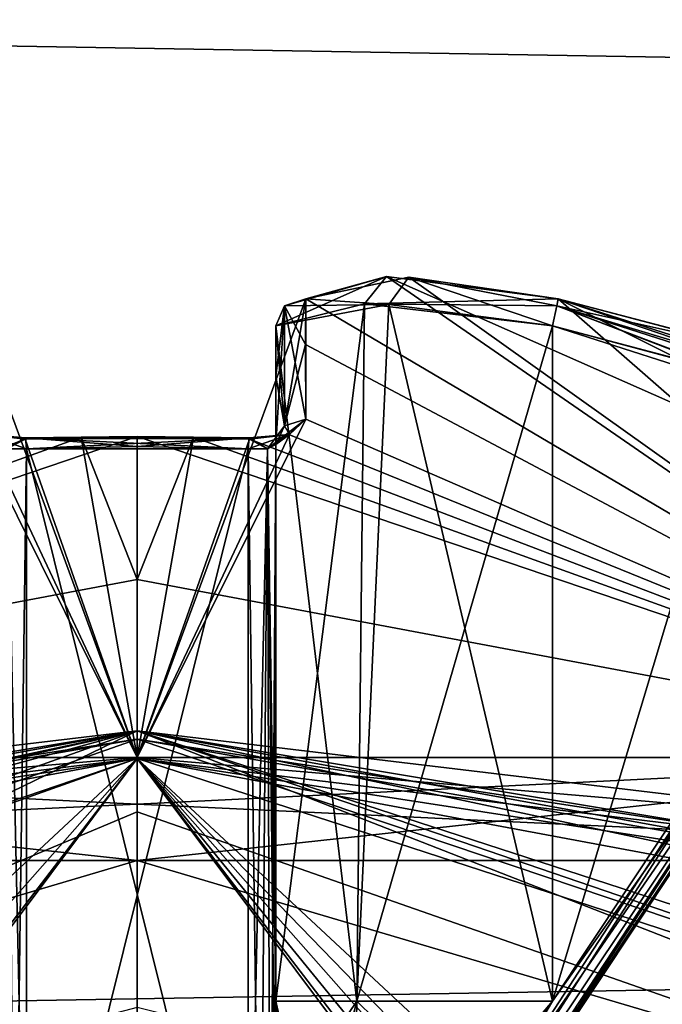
# Model space of a CAD drawing. Extents: x -200 to 200, y -832 to 754.
# Tile 770 of 1056: x -100.43 to -98.1, y 677.51 to 681.07. Entities that reach past the tile are written whole.
import ezdxf

# ---------------------------------------------------------------- set-up
doc = ezdxf.new("R2010")
doc.units = 0
doc.header["$LTSCALE"] = 74.25
for name, color, linetype in [('1210', 7, 'CONTINUOUS'), ('1211', 7, 'CONTINUOUS'), ('1213', 7, 'CONTINUOUS'), ('1214', 7, 'CONTINUOUS'), ('1704', 7, 'CONTINUOUS'), ('1705', 7, 'CONTINUOUS'), ('325', 7, 'CONTINUOUS'), ('326', 7, 'CONTINUOUS'), ('330', 7, 'CONTINUOUS'), ('331', 7, 'CONTINUOUS'), ('334', 7, 'CONTINUOUS'), ('335', 7, 'CONTINUOUS'), ('337', 7, 'CONTINUOUS'), ('338', 7, 'CONTINUOUS'), ('339', 7, 'CONTINUOUS'), ('340', 7, 'CONTINUOUS'), ('341', 7, 'CONTINUOUS'), ('345', 7, 'CONTINUOUS'), ('346', 7, 'CONTINUOUS'), ('348', 7, 'CONTINUOUS'), ('349', 7, 'CONTINUOUS'), ('351', 7, 'CONTINUOUS'), ('352', 7, 'CONTINUOUS'), ('353', 7, 'CONTINUOUS'), ('354', 7, 'CONTINUOUS'), ('355', 7, 'CONTINUOUS'), ('356', 7, 'CONTINUOUS'), ('365', 7, 'CONTINUOUS'), ('366', 7, 'CONTINUOUS'), ('370', 7, 'CONTINUOUS'), ('371', 7, 'CONTINUOUS'), ('372', 7, 'CONTINUOUS'), ('373', 7, 'CONTINUOUS'), ('374', 7, 'CONTINUOUS'), ('375', 7, 'CONTINUOUS'), ('379', 7, 'CONTINUOUS'), ('380', 7, 'CONTINUOUS'), ('381', 7, 'CONTINUOUS'), ('382', 7, 'CONTINUOUS'), ('383', 7, 'CONTINUOUS'), ('384', 7, 'CONTINUOUS'), ('740', 7, 'CONTINUOUS'), ('829', 7, 'CONTINUOUS'), ('831', 7, 'CONTINUOUS'), ('832', 7, 'CONTINUOUS'), ('838', 7, 'CONTINUOUS'), ('840', 7, 'CONTINUOUS'), ('849', 7, 'CONTINUOUS'), ('850', 7, 'CONTINUOUS')]:
    doc.layers.add(name, color=color, linetype=linetype)

msp = doc.modelspace()

# ---------------------------------------------------------------- linework, layer by layer
at = {"layer": '1210', "color": 7, "linetype": 'CONTINUOUS'}
for points in [[(-97.7428, 678.124, 25.6885), (-100, 678.5, 25.05), (-100, 678.4707, 25.1207), (-97.7428, 678.124, 25.6885)], [(-97.6742, 678.2216, 25.5993), (-100, 678.5, 25.05), (-97.7428, 678.124, 25.6885), (-97.6742, 678.2216, 25.5993)], [(-100, 678.4, 25.15), (-97.7428, 678.124, 25.6885), (-100, 678.4707, 25.1207), (-100, 678.4, 25.15)]]:
    msp.add_3dface(points, dxfattribs=at)
at = {"layer": '1211', "color": 7, "linetype": 'CONTINUOUS'}
for points in [[(-100, 678.5, 25.05), (-103.5128, 677.8595, 26.42), (-100, 678.4707, 25.1207), (-100, 678.5, 25.05)], [(-103.5128, 677.8595, 26.42), (-100, 678.4, 25.15), (-100, 678.4707, 25.1207), (-103.5128, 677.8595, 26.42)], [(-103.5128, 677.8595, 26.42), (-103.4099, 677.7657, 26.4932), (-100, 678.4, 25.15), (-103.5128, 677.8595, 26.42)]]:
    msp.add_3dface(points, dxfattribs=at)
at = {"layer": '1213', "color": 7, "linetype": 'CONTINUOUS'}
for points in [[(-102.303, 678.2271, 56.2121), (-100, 678.5, 56.75), (-102.235, 678.1294, 56.1227), (-102.303, 678.2271, 56.2121)], [(-102.235, 678.1294, 56.1227), (-100, 678.5, 56.75), (-100, 678.4707, 56.6793), (-102.235, 678.1294, 56.1227)], [(-100, 678.4, 56.65), (-102.235, 678.1294, 56.1227), (-100, 678.4707, 56.6793), (-100, 678.4, 56.65)]]:
    msp.add_3dface(points, dxfattribs=at)
at = {"layer": '1214', "color": 7, "linetype": 'CONTINUOUS'}
for points in [[(-100, 678.5, 56.75), (-96.4803, 677.857, 55.3732), (-100, 678.4707, 56.6793), (-100, 678.5, 56.75)], [(-96.4803, 677.857, 55.3732), (-100, 678.4, 56.65), (-100, 678.4707, 56.6793), (-96.4803, 677.857, 55.3732)], [(-96.4803, 677.857, 55.3732), (-96.5831, 677.7631, 55.3003), (-100, 678.4, 56.65), (-96.4803, 677.857, 55.3732)]]:
    msp.add_3dface(points, dxfattribs=at)
at = {"layer": '1704', "color": 7, "linetype": 'CONTINUOUS'}
for points in [[(-100, 678.5, 68.55), (-106.5779, 676.1604, 68.55), (-100, 678.4707, 68.6207), (-100, 678.5, 68.55)], [(-106.5779, 676.1604, 68.55), (-100, 678.4, 68.65), (-100, 678.4707, 68.6207), (-106.5779, 676.1604, 68.55)], [(-106.5124, 676.0822, 68.65), (-100, 678.4, 68.65), (-106.5779, 676.1604, 68.55), (-106.5124, 676.0822, 68.65)]]:
    msp.add_3dface(points, dxfattribs=at)
at = {"layer": '1705', "color": 7, "linetype": 'CONTINUOUS'}
for points in [[(-100, 678.5, 68.55), (-93.9904, 676.444, 68.65), (-93.9313, 676.5263, 68.55), (-100, 678.5, 68.55)], [(-93.9904, 676.444, 68.65), (-100, 678.5, 68.55), (-100, 678.4707, 68.6207), (-93.9904, 676.444, 68.65)], [(-100, 678.4, 68.65), (-93.9904, 676.444, 68.65), (-100, 678.4707, 68.6207), (-100, 678.4, 68.65)]]:
    msp.add_3dface(points, dxfattribs=at)
at = {"layer": '325', "color": 7, "linetype": 'CONTINUOUS'}
for points in [[(-99.0992, 680.1432, 49.5015), (-99.3916, 680.0625, 50.171), (-96.5823, 678.4038, 52.0677), (-99.0992, 680.1432, 49.5015)], [(-99.3916, 680.0625, 47.129), (-99.0188, 680.1403, 47.8649), (-96.5823, 678.4038, 45.2323), (-99.3916, 680.0625, 47.129)], [(-98.479, 680.0625, 49.2584), (-99.0992, 680.1432, 49.5015), (-95.1667, 678.4038, 48.65), (-98.479, 680.0625, 49.2584)], [(-95.1667, 678.4038, 48.65), (-99.0992, 680.1432, 49.5015), (-96.5823, 678.4038, 52.0677), (-95.1667, 678.4038, 48.65)], [(-99.0188, 680.1403, 47.8649), (-98.479, 680.0625, 48.0416), (-96.5823, 678.4038, 45.2323), (-99.0188, 680.1403, 47.8649)], [(-100, 678.4038, 43.8167), (-99.3916, 680.0625, 47.129), (-96.5823, 678.4038, 45.2323), (-100, 678.4038, 43.8167)], [(-99.3916, 679.627, 45.7733), (-99.3916, 680.0625, 47.129), (-100, 678.4038, 43.8167), (-99.3916, 679.627, 45.7733)], [(-99.3916, 680.0625, 50.171), (-99.3917, 679.8968, 50.8011), (-96.5823, 678.4038, 52.0677), (-99.3916, 680.0625, 50.171)], [(-99.3917, 679.8968, 46.4989), (-99.3916, 680.0625, 47.129), (-99.3916, 679.627, 45.7733), (-99.3917, 679.8968, 46.4989)], [(-97.8489, 679.8968, 49.2583), (-98.479, 680.0625, 49.2584), (-97.1233, 679.627, 49.2584), (-97.8489, 679.8968, 49.2583)], [(-97.1233, 679.627, 49.2584), (-98.479, 680.0625, 49.2584), (-95.1667, 678.4038, 48.65), (-97.1233, 679.627, 49.2584)], [(-98.479, 680.0625, 48.0416), (-97.8441, 679.8953, 48.0418), (-96.5823, 678.4038, 45.2323), (-98.479, 680.0625, 48.0416)], [(-99.3917, 679.8968, 50.8011), (-99.3916, 679.627, 51.5267), (-96.5823, 678.4038, 52.0677), (-99.3917, 679.8968, 50.8011)], [(-99.4503, 679.572, 45.6385), (-99.3916, 679.627, 45.7733), (-100, 678.4038, 43.8167), (-99.4503, 679.572, 45.6385)], [(-99.3916, 679.627, 51.5267), (-99.4524, 679.5712, 51.6635), (-96.5823, 678.4038, 52.0677), (-99.3916, 679.627, 51.5267)], [(-99.5944, 679.5545, 45.578), (-99.4503, 679.572, 45.6385), (-100, 678.4038, 43.8167), (-99.5944, 679.5545, 45.578)], [(-100, 679.564, 45.5717), (-99.797, 679.5616, 45.5732), (-100, 679.0479, 44.6519), (-100, 679.564, 45.5717)], [(-99.797, 679.5616, 51.7268), (-100, 679.564, 51.7283), (-96.5823, 678.4038, 52.0677), (-99.797, 679.5616, 51.7268)], [(-96.5823, 678.4038, 52.0677), (-100, 679.564, 51.7283), (-100, 679.0479, 52.6481), (-96.5823, 678.4038, 52.0677)], [(-99.797, 679.5616, 45.5732), (-99.5944, 679.5545, 45.578), (-100, 678.4038, 43.8167), (-99.797, 679.5616, 45.5732)], [(-100, 679.0479, 44.6519), (-99.797, 679.5616, 45.5732), (-100, 678.4038, 43.8167), (-100, 679.0479, 44.6519)], [(-99.5944, 679.5545, 51.722), (-99.797, 679.5616, 51.7268), (-96.5823, 678.4038, 52.0677), (-99.5944, 679.5545, 51.722)], [(-99.4524, 679.5712, 51.6635), (-99.5944, 679.5545, 51.722), (-96.5823, 678.4038, 52.0677), (-99.4524, 679.5712, 51.6635)], [(-100, 678.4038, 53.4833), (-96.5823, 678.4038, 52.0677), (-100, 679.0479, 52.6481), (-100, 678.4038, 53.4833)]]:
    msp.add_3dface(points, dxfattribs=at)
at = {"layer": '326', "color": 7, "linetype": 'CONTINUOUS'}
for points in [[(-100, 678.0312, 53.65), (-95.6699, 676.75, 51.15), (-95.6699, 678.0312, 51.15), (-100, 678.0312, 53.65)], [(-100, 676.75, 53.65), (-95.6699, 676.75, 51.15), (-100, 678.0312, 53.65), (-100, 676.75, 53.65)], [(-95.6699, 678.0312, 46.15), (-100, 676.75, 43.65), (-100, 678.0312, 43.65), (-95.6699, 678.0312, 46.15)], [(-95.6699, 676.75, 46.15), (-100, 676.75, 43.65), (-95.6699, 678.0312, 46.15), (-95.6699, 676.75, 46.15)]]:
    msp.add_3dface(points, dxfattribs=at)
at = {"layer": '330', "color": 7, "linetype": 'CONTINUOUS'}
for points in [[(-100, 678.4038, 53.4833), (-100.6084, 680.0625, 50.171), (-103.4177, 678.4038, 52.0677), (-100, 678.4038, 53.4833)], [(-100.6084, 680.0625, 50.171), (-100, 678.4038, 53.4833), (-100.6084, 679.627, 51.5267), (-100.6084, 680.0625, 50.171)], [(-100.6084, 679.627, 51.5267), (-100, 678.4038, 53.4833), (-100.5497, 679.572, 51.6615), (-100.6084, 679.627, 51.5267)], [(-100.4056, 679.5545, 45.578), (-103.4177, 678.4038, 45.2323), (-100.5476, 679.5712, 45.6365), (-100.4056, 679.5545, 45.578)], [(-100, 679.564, 45.5717), (-100, 679.0479, 44.6519), (-103.4177, 678.4038, 45.2323), (-100, 679.564, 45.5717)], [(-100, 679.564, 45.5717), (-103.4177, 678.4038, 45.2323), (-100.203, 679.5616, 45.5732), (-100, 679.564, 45.5717)], [(-100.203, 679.5616, 45.5732), (-103.4177, 678.4038, 45.2323), (-100.4056, 679.5545, 45.578), (-100.203, 679.5616, 45.5732)], [(-100.5497, 679.572, 51.6615), (-100, 678.4038, 53.4833), (-100.4056, 679.5545, 51.722), (-100.5497, 679.572, 51.6615)], [(-100.4056, 679.5545, 51.722), (-100, 678.4038, 53.4833), (-100.203, 679.5616, 51.7268), (-100.4056, 679.5545, 51.722)], [(-100, 679.0479, 52.6481), (-100, 679.564, 51.7283), (-100.203, 679.5616, 51.7268), (-100, 679.0479, 52.6481)], [(-100, 678.4038, 53.4833), (-100, 679.0479, 52.6481), (-100.203, 679.5616, 51.7268), (-100, 678.4038, 53.4833)], [(-100, 679.0479, 44.6519), (-100, 678.4038, 43.8167), (-103.4177, 678.4038, 45.2323), (-100, 679.0479, 44.6519)]]:
    msp.add_3dface(points, dxfattribs=at)
at = {"layer": '331', "color": 7, "linetype": 'CONTINUOUS'}
for points in [[(-100, 678.0312, 43.65), (-100, 676.75, 43.65), (-104.3301, 676.75, 46.15), (-100, 678.0312, 43.65)], [(-100, 676.75, 53.65), (-100, 678.0312, 53.65), (-104.3301, 678.0312, 51.15), (-100, 676.75, 53.65)], [(-104.3301, 676.75, 51.15), (-100, 676.75, 53.65), (-104.3301, 678.0312, 51.15), (-104.3301, 676.75, 51.15)], [(-100, 678.0312, 43.65), (-104.3301, 676.75, 46.15), (-104.3301, 678.0312, 46.15), (-100, 678.0312, 43.65)]]:
    msp.add_3dface(points, dxfattribs=at)
at = {"layer": '334', "color": 7, "linetype": 'CONTINUOUS'}
for points in [[(-99.5, 679.5356, 45.813), (-99.5, 679.9651, 47.15), (-99.5, 679.7833, 46.4707), (-99.5, 679.5356, 45.813)], [(-99.5, 677.523, 47.15), (-99.5, 679.9651, 47.15), (-99.5, 679.5356, 45.813), (-99.5, 677.523, 47.15)]]:
    msp.add_3dface(points, dxfattribs=at)
at = {"layer": '335', "color": 7, "linetype": 'CONTINUOUS'}
for points in [[(-100.4, 679.5194, 45.7037), (-99.6, 679.5194, 45.7037), (-100, 679.5288, 45.6974), (-100.4, 679.5194, 45.7037)], [(-99.6, 676.2947, 47.846), (-99.6, 679.5194, 45.7037), (-100.4, 676.2947, 47.846), (-99.6, 676.2947, 47.846)], [(-100.4, 676.2947, 47.846), (-99.6, 679.5194, 45.7037), (-100.4, 679.5194, 45.7037), (-100.4, 676.2947, 47.846)]]:
    msp.add_3dface(points, dxfattribs=at)
at = {"layer": '337', "color": 7, "linetype": 'CONTINUOUS'}
for points in [[(-98.5, 679.9651, 48.15), (-98.5, 677.523, 48.15), (-97.8207, 679.7833, 48.15), (-98.5, 679.9651, 48.15)], [(-98.5, 677.523, 48.15), (-97.163, 679.5356, 48.15), (-97.8207, 679.7833, 48.15), (-98.5, 677.523, 48.15)]]:
    msp.add_3dface(points, dxfattribs=at)
at = {"layer": '338', "color": 7, "linetype": 'CONTINUOUS'}
for points in [[(-97.163, 679.5356, 49.15), (-98.5, 679.9651, 49.15), (-97.8207, 679.7833, 49.15), (-97.163, 679.5356, 49.15)], [(-98.5, 677.523, 49.15), (-98.5, 679.9651, 49.15), (-97.163, 679.5356, 49.15), (-98.5, 677.523, 49.15)]]:
    msp.add_3dface(points, dxfattribs=at)
at = {"layer": '339', "color": 7, "linetype": 'CONTINUOUS'}
for points in [[(-99.196, 676.2947, 48.25), (-97.0537, 679.5194, 49.05), (-97.0537, 679.5194, 48.25), (-99.196, 676.2947, 48.25)], [(-99.196, 676.2947, 49.05), (-97.0537, 679.5194, 49.05), (-99.196, 676.2947, 48.25), (-99.196, 676.2947, 49.05)]]:
    msp.add_3dface(points, dxfattribs=at)
at = {"layer": '340', "color": 7, "linetype": 'CONTINUOUS'}
for points in [[(-99.5, 679.9651, 50.15), (-99.5, 677.523, 50.15), (-99.5, 679.7833, 50.8292), (-99.5, 679.9651, 50.15)], [(-99.5, 677.523, 50.15), (-99.5, 679.5356, 51.487), (-99.5, 679.7833, 50.8292), (-99.5, 677.523, 50.15)]]:
    msp.add_3dface(points, dxfattribs=at)
at = {"layer": '341', "color": 7, "linetype": 'CONTINUOUS'}
for points in [[(-99.6, 679.5194, 51.5963), (-100.4, 679.5194, 51.5963), (-100, 679.5288, 51.6026), (-99.6, 679.5194, 51.5963)], [(-99.6, 676.2947, 49.454), (-100.4, 679.5194, 51.5963), (-99.6, 679.5194, 51.5963), (-99.6, 676.2947, 49.454)], [(-100.4, 676.2947, 49.454), (-100.4, 679.5194, 51.5963), (-99.6, 676.2947, 49.454), (-100.4, 676.2947, 49.454)]]:
    msp.add_3dface(points, dxfattribs=at)
at = {"layer": '345', "color": 7, "linetype": 'CONTINUOUS'}
for points in [[(-99.5, 679.5356, 51.487), (-99.5204, 676.3165, 49.4212), (-99.53, 679.5201, 51.5625), (-99.5, 679.5356, 51.487)], [(-99.5204, 676.3165, 49.4212), (-99.5, 679.5356, 51.487), (-99.5036, 677.0842, 49.8903), (-99.5204, 676.3165, 49.4212)], [(-99.5, 679.5356, 51.487), (-99.5, 677.523, 50.15), (-99.5036, 677.0842, 49.8903), (-99.5, 679.5356, 51.487)], [(-99.6, 676.2947, 49.454), (-99.6, 679.5194, 51.5963), (-99.53, 679.5201, 51.5625), (-99.6, 676.2947, 49.454)], [(-99.5556, 676.3004, 49.4454), (-99.6, 676.2947, 49.454), (-99.53, 679.5201, 51.5625), (-99.5556, 676.3004, 49.4454)], [(-99.5204, 676.3165, 49.4212), (-99.5556, 676.3004, 49.4454), (-99.53, 679.5201, 51.5625), (-99.5204, 676.3165, 49.4212)]]:
    msp.add_3dface(points, dxfattribs=at)
at = {"layer": '346', "color": 7, "linetype": 'CONTINUOUS'}
for points in [[(-100.4, 679.5194, 51.5963), (-100.4444, 676.3004, 49.4454), (-100.471, 679.5203, 51.5614), (-100.4, 679.5194, 51.5963)], [(-100.4, 679.5194, 51.5963), (-100.4, 676.2947, 49.454), (-100.4444, 676.3004, 49.4454), (-100.4, 679.5194, 51.5963)]]:
    msp.add_3dface(points, dxfattribs=at)
at = {"layer": '348', "color": 7, "linetype": 'CONTINUOUS'}
for points in [[(-100.4, 676.2947, 47.846), (-100.4, 679.5194, 45.7037), (-100.47, 679.5201, 45.7375), (-100.4, 676.2947, 47.846)], [(-100.4444, 676.3004, 47.8546), (-100.4, 676.2947, 47.846), (-100.47, 679.5201, 45.7375), (-100.4444, 676.3004, 47.8546)]]:
    msp.add_3dface(points, dxfattribs=at)
at = {"layer": '349', "color": 7, "linetype": 'CONTINUOUS'}
for points in [[(-97.163, 679.5356, 48.15), (-99.2288, 676.3165, 48.1704), (-97.0875, 679.5201, 48.18), (-97.163, 679.5356, 48.15)], [(-99.2288, 676.3165, 48.1704), (-97.163, 679.5356, 48.15), (-98.7597, 677.0842, 48.1536), (-99.2288, 676.3165, 48.1704)], [(-97.163, 679.5356, 48.15), (-98.5, 677.523, 48.15), (-98.7597, 677.0842, 48.1536), (-97.163, 679.5356, 48.15)], [(-99.2288, 676.3165, 48.1704), (-99.2046, 676.3004, 48.2056), (-97.0875, 679.5201, 48.18), (-99.2288, 676.3165, 48.1704)], [(-99.2046, 676.3004, 48.2056), (-99.196, 676.2947, 48.25), (-97.0875, 679.5201, 48.18), (-99.2046, 676.3004, 48.2056)], [(-99.196, 676.2947, 48.25), (-97.0537, 679.5194, 48.25), (-97.0875, 679.5201, 48.18), (-99.196, 676.2947, 48.25)]]:
    msp.add_3dface(points, dxfattribs=at)
at = {"layer": '351', "color": 7, "linetype": 'CONTINUOUS'}
for points in [[(-98.5, 677.523, 49.15), (-97.163, 679.5356, 49.15), (-97.0886, 679.5203, 49.121), (-98.5, 677.523, 49.15)], [(-99.2288, 676.3165, 49.1296), (-98.7597, 677.0842, 49.1464), (-97.0886, 679.5203, 49.121), (-99.2288, 676.3165, 49.1296)], [(-99.2046, 676.3004, 49.0944), (-99.2288, 676.3165, 49.1296), (-97.0886, 679.5203, 49.121), (-99.2046, 676.3004, 49.0944)], [(-97.0537, 679.5194, 49.05), (-99.2046, 676.3004, 49.0944), (-97.0886, 679.5203, 49.121), (-97.0537, 679.5194, 49.05)], [(-97.0537, 679.5194, 49.05), (-99.196, 676.2947, 49.05), (-99.2046, 676.3004, 49.0944), (-97.0537, 679.5194, 49.05)], [(-98.7597, 677.0842, 49.1464), (-98.5, 677.523, 49.15), (-97.0886, 679.5203, 49.121), (-98.7597, 677.0842, 49.1464)]]:
    msp.add_3dface(points, dxfattribs=at)
at = {"layer": '352', "color": 7, "linetype": 'CONTINUOUS'}
for points in [[(-99.5, 677.523, 47.15), (-99.5, 679.5356, 45.813), (-99.529, 679.5203, 45.7386), (-99.5, 677.523, 47.15)], [(-99.6, 679.5194, 45.7037), (-99.5556, 676.3004, 47.8546), (-99.529, 679.5203, 45.7386), (-99.6, 679.5194, 45.7037)], [(-99.6, 679.5194, 45.7037), (-99.6, 676.2947, 47.846), (-99.5556, 676.3004, 47.8546), (-99.6, 679.5194, 45.7037)], [(-99.5556, 676.3004, 47.8546), (-99.5204, 676.3165, 47.8788), (-99.529, 679.5203, 45.7386), (-99.5556, 676.3004, 47.8546)], [(-99.5036, 677.0842, 47.4097), (-99.5, 677.523, 47.15), (-99.529, 679.5203, 45.7386), (-99.5036, 677.0842, 47.4097)], [(-99.5204, 676.3165, 47.8788), (-99.5036, 677.0842, 47.4097), (-99.529, 679.5203, 45.7386), (-99.5204, 676.3165, 47.8788)]]:
    msp.add_3dface(points, dxfattribs=at)
at = {"layer": '353', "color": 7, "linetype": 'CONTINUOUS'}
for points in [[(-99.5, 679.9651, 47.15), (-99.2071, 677.523, 47.8571), (-99.0915, 680.0418, 47.9563), (-99.5, 679.9651, 47.15)], [(-99.2071, 677.523, 47.8571), (-98.5, 677.523, 48.15), (-99.0915, 680.0418, 47.9563), (-99.2071, 677.523, 47.8571)], [(-98.5, 677.523, 48.15), (-98.5, 679.9651, 48.15), (-99.0915, 680.0418, 47.9563), (-98.5, 677.523, 48.15)], [(-99.5, 679.9651, 47.15), (-99.5, 677.523, 47.15), (-99.2071, 677.523, 47.8571), (-99.5, 679.9651, 47.15)]]:
    msp.add_3dface(points, dxfattribs=at)
at = {"layer": '354', "color": 7, "linetype": 'CONTINUOUS'}
for points in [[(-99.5, 677.523, 47.15), (-99.5036, 677.0842, 47.4097), (-99.3784, 676.3156, 48.0534), (-99.5, 677.523, 47.15)], [(-99.5, 677.523, 47.15), (-99.2288, 676.3165, 48.1704), (-99.2071, 677.523, 47.8571), (-99.5, 677.523, 47.15)], [(-99.2288, 676.3165, 48.1704), (-99.5, 677.523, 47.15), (-99.3784, 676.3156, 48.0534), (-99.2288, 676.3165, 48.1704)], [(-99.2288, 676.3165, 48.1704), (-98.7597, 677.0842, 48.1536), (-99.2071, 677.523, 47.8571), (-99.2288, 676.3165, 48.1704)], [(-98.7597, 677.0842, 48.1536), (-98.5, 677.523, 48.15), (-99.2071, 677.523, 47.8571), (-98.7597, 677.0842, 48.1536)]]:
    msp.add_3dface(points, dxfattribs=at)
at = {"layer": '355', "color": 7, "linetype": 'CONTINUOUS'}
for points in [[(-99.2071, 677.523, 49.4429), (-99.5, 677.523, 50.15), (-99.1796, 680.0447, 49.4164), (-99.2071, 677.523, 49.4429)], [(-99.5, 677.523, 50.15), (-99.5, 679.9651, 50.15), (-99.1796, 680.0447, 49.4164), (-99.5, 677.523, 50.15)], [(-98.5, 679.9651, 49.15), (-99.2071, 677.523, 49.4429), (-99.1796, 680.0447, 49.4164), (-98.5, 679.9651, 49.15)], [(-98.5, 679.9651, 49.15), (-98.5, 677.523, 49.15), (-99.2071, 677.523, 49.4429), (-98.5, 679.9651, 49.15)]]:
    msp.add_3dface(points, dxfattribs=at)
at = {"layer": '356', "color": 7, "linetype": 'CONTINUOUS'}
for points in [[(-99.5204, 676.3165, 49.4212), (-98.5, 677.523, 49.15), (-99.4041, 676.3156, 49.2723), (-99.5204, 676.3165, 49.4212)], [(-98.5, 677.523, 49.15), (-99.5204, 676.3165, 49.4212), (-99.2071, 677.523, 49.4429), (-98.5, 677.523, 49.15)], [(-99.5204, 676.3165, 49.4212), (-99.5036, 677.0842, 49.8903), (-99.2071, 677.523, 49.4429), (-99.5204, 676.3165, 49.4212)], [(-99.5036, 677.0842, 49.8903), (-99.5, 677.523, 50.15), (-99.2071, 677.523, 49.4429), (-99.5036, 677.0842, 49.8903)], [(-98.5, 677.523, 49.15), (-98.7597, 677.0842, 49.1464), (-99.4041, 676.3156, 49.2723), (-98.5, 677.523, 49.15)]]:
    msp.add_3dface(points, dxfattribs=at)
at = {"layer": '365', "color": 7, "linetype": 'CONTINUOUS'}
for points in [[(-103.4177, 678.4038, 45.2323), (-100, 678.4038, 43.8167), (-104.3301, 678.0312, 46.15), (-103.4177, 678.4038, 45.2323)], [(-100, 678.0312, 53.65), (-103.4177, 678.4038, 52.0677), (-104.3301, 678.0312, 51.15), (-100, 678.0312, 53.65)], [(-104.3301, 678.0312, 46.15), (-100, 678.4038, 43.8167), (-100, 678.2353, 43.6936), (-104.3301, 678.0312, 46.15)], [(-103.4177, 678.4038, 52.0677), (-100, 678.0312, 53.65), (-100, 678.2353, 53.6064), (-103.4177, 678.4038, 52.0677)], [(-100, 678.4038, 53.4833), (-103.4177, 678.4038, 52.0677), (-100, 678.2353, 53.6064), (-100, 678.4038, 53.4833)], [(-100, 678.0312, 43.65), (-104.3301, 678.0312, 46.15), (-100, 678.2353, 43.6936), (-100, 678.0312, 43.65)]]:
    msp.add_3dface(points, dxfattribs=at)
at = {"layer": '366', "color": 7, "linetype": 'CONTINUOUS'}
for points in [[(-96.5823, 678.4038, 45.2323), (-95.6699, 678.0312, 46.15), (-100, 678.0312, 43.65), (-96.5823, 678.4038, 45.2323)], [(-95.6699, 678.0312, 51.15), (-100, 678.4038, 53.4833), (-100, 678.2353, 53.6064), (-95.6699, 678.0312, 51.15)], [(-96.5823, 678.4038, 52.0677), (-100, 678.4038, 53.4833), (-95.6699, 678.0312, 51.15), (-96.5823, 678.4038, 52.0677)], [(-96.5823, 678.4038, 45.2323), (-100, 678.0312, 43.65), (-100, 678.2353, 43.6936), (-96.5823, 678.4038, 45.2323)], [(-100, 678.4038, 43.8167), (-96.5823, 678.4038, 45.2323), (-100, 678.2353, 43.6936), (-100, 678.4038, 43.8167)], [(-100, 678.0312, 53.65), (-95.6699, 678.0312, 51.15), (-100, 678.2353, 53.6064), (-100, 678.0312, 53.65)]]:
    msp.add_3dface(points, dxfattribs=at)
at = {"layer": '370', "color": 7, "linetype": 'CONTINUOUS'}
for points in [[(-100.4056, 679.5545, 45.578), (-100.5476, 679.5712, 45.6365), (-100.4037, 679.5603, 45.6474), (-100.4056, 679.5545, 45.578)], [(-100.4, 679.5194, 45.7037), (-100.5476, 679.5712, 45.6365), (-100.47, 679.5201, 45.7375), (-100.4, 679.5194, 45.7037)], [(-100.5476, 679.5712, 45.6365), (-100.4, 679.5194, 45.7037), (-100.4037, 679.5603, 45.6474), (-100.5476, 679.5712, 45.6365)]]:
    msp.add_3dface(points, dxfattribs=at)
at = {"layer": '371', "color": 7, "linetype": 'CONTINUOUS'}
for points in [[(-100.203, 679.5616, 45.5732), (-100.4056, 679.5545, 45.578), (-100.4037, 679.5603, 45.6474), (-100.203, 679.5616, 45.5732)], [(-99.797, 679.5616, 45.5732), (-100, 679.564, 45.5717), (-100.4037, 679.5603, 45.6474), (-99.797, 679.5616, 45.5732)], [(-100, 679.564, 45.5717), (-100.203, 679.5616, 45.5732), (-100.4037, 679.5603, 45.6474), (-100, 679.564, 45.5717)], [(-99.5944, 679.5545, 45.578), (-99.797, 679.5616, 45.5732), (-100.4037, 679.5603, 45.6474), (-99.5944, 679.5545, 45.578)], [(-100.4, 679.5194, 45.7037), (-99.5963, 679.5603, 45.6474), (-100.4037, 679.5603, 45.6474), (-100.4, 679.5194, 45.7037)], [(-99.5963, 679.5603, 45.6474), (-99.5944, 679.5545, 45.578), (-100.4037, 679.5603, 45.6474), (-99.5963, 679.5603, 45.6474)], [(-100.4, 679.5194, 45.7037), (-100, 679.5288, 45.6974), (-99.5963, 679.5603, 45.6474), (-100.4, 679.5194, 45.7037)], [(-100, 679.5288, 45.6974), (-99.6, 679.5194, 45.7037), (-99.5963, 679.5603, 45.6474), (-100, 679.5288, 45.6974)]]:
    msp.add_3dface(points, dxfattribs=at)
at = {"layer": '372', "color": 7, "linetype": 'CONTINUOUS'}
for points in [[(-99.4503, 679.572, 45.6385), (-99.5, 679.5356, 45.813), (-99.4677, 679.6031, 45.7837), (-99.4503, 679.572, 45.6385)], [(-99.3916, 679.627, 45.7733), (-99.4503, 679.572, 45.6385), (-99.4677, 679.6031, 45.7837), (-99.3916, 679.627, 45.7733)], [(-99.6, 679.5194, 45.7037), (-99.529, 679.5203, 45.7386), (-99.5963, 679.5603, 45.6474), (-99.6, 679.5194, 45.7037)], [(-99.529, 679.5203, 45.7386), (-99.5944, 679.5545, 45.578), (-99.5963, 679.5603, 45.6474), (-99.529, 679.5203, 45.7386)], [(-99.4503, 679.572, 45.6385), (-99.5944, 679.5545, 45.578), (-99.529, 679.5203, 45.7386), (-99.4503, 679.572, 45.6385)], [(-99.5, 679.5356, 45.813), (-99.4503, 679.572, 45.6385), (-99.529, 679.5203, 45.7386), (-99.5, 679.5356, 45.813)]]:
    msp.add_3dface(points, dxfattribs=at)
at = {"layer": '373', "color": 7, "linetype": 'CONTINUOUS'}
for points in [[(-99.3916, 680.0625, 47.129), (-99.3917, 679.8968, 46.4989), (-99.4677, 679.6031, 45.7837), (-99.3916, 680.0625, 47.129)], [(-99.4677, 680.0371, 47.1345), (-99.3916, 680.0625, 47.129), (-99.4677, 679.6031, 45.7837), (-99.4677, 680.0371, 47.1345)], [(-99.5, 679.7833, 46.4707), (-99.5, 679.9651, 47.15), (-99.4677, 680.0371, 47.1345), (-99.5, 679.7833, 46.4707)], [(-99.5, 679.5356, 45.813), (-99.4677, 680.0371, 47.1345), (-99.4677, 679.6031, 45.7837), (-99.5, 679.5356, 45.813)], [(-99.5, 679.5356, 45.813), (-99.5, 679.7833, 46.4707), (-99.4677, 680.0371, 47.1345), (-99.5, 679.5356, 45.813)], [(-99.3917, 679.8968, 46.4989), (-99.3916, 679.627, 45.7733), (-99.4677, 679.6031, 45.7837), (-99.3917, 679.8968, 46.4989)]]:
    msp.add_3dface(points, dxfattribs=at)
at = {"layer": '374', "color": 7, "linetype": 'CONTINUOUS'}
for points in [[(-99.0188, 680.1403, 47.8649), (-99.3916, 680.0625, 47.129), (-99.0915, 680.0418, 47.9563), (-99.0188, 680.1403, 47.8649)], [(-98.5, 679.9651, 48.15), (-99.0188, 680.1403, 47.8649), (-99.0915, 680.0418, 47.9563), (-98.5, 679.9651, 48.15)], [(-99.0188, 680.1403, 47.8649), (-98.5, 679.9651, 48.15), (-98.4845, 680.0371, 48.1177), (-99.0188, 680.1403, 47.8649)], [(-98.479, 680.0625, 48.0416), (-99.0188, 680.1403, 47.8649), (-98.4845, 680.0371, 48.1177), (-98.479, 680.0625, 48.0416)], [(-99.0915, 680.0418, 47.9563), (-99.3916, 680.0625, 47.129), (-99.4677, 680.0371, 47.1345), (-99.0915, 680.0418, 47.9563)], [(-99.5, 679.9651, 47.15), (-99.0915, 680.0418, 47.9563), (-99.4677, 680.0371, 47.1345), (-99.5, 679.9651, 47.15)]]:
    msp.add_3dface(points, dxfattribs=at)
at = {"layer": '375', "color": 7, "linetype": 'CONTINUOUS'}
for points in [[(-97.8441, 679.8953, 48.0418), (-98.479, 680.0625, 48.0416), (-98.4845, 680.0371, 48.1177), (-97.8441, 679.8953, 48.0418)], [(-98.5, 679.9651, 48.15), (-97.1337, 679.6031, 48.1177), (-98.4845, 680.0371, 48.1177), (-98.5, 679.9651, 48.15)], [(-97.1233, 679.627, 48.0416), (-97.8441, 679.8953, 48.0418), (-98.4845, 680.0371, 48.1177), (-97.1233, 679.627, 48.0416)], [(-97.1337, 679.6031, 48.1177), (-97.1233, 679.627, 48.0416), (-98.4845, 680.0371, 48.1177), (-97.1337, 679.6031, 48.1177)], [(-98.5, 679.9651, 48.15), (-97.8207, 679.7833, 48.15), (-97.1337, 679.6031, 48.1177), (-98.5, 679.9651, 48.15)]]:
    msp.add_3dface(points, dxfattribs=at)
at = {"layer": '379', "color": 7, "linetype": 'CONTINUOUS'}
for points in [[(-98.4845, 680.0371, 49.1823), (-98.479, 680.0625, 49.2584), (-97.1337, 679.6031, 49.1823), (-98.4845, 680.0371, 49.1823)], [(-98.479, 680.0625, 49.2584), (-97.8489, 679.8968, 49.2583), (-97.1337, 679.6031, 49.1823), (-98.479, 680.0625, 49.2584)], [(-97.8207, 679.7833, 49.15), (-98.5, 679.9651, 49.15), (-98.4845, 680.0371, 49.1823), (-97.8207, 679.7833, 49.15)], [(-97.163, 679.5356, 49.15), (-98.4845, 680.0371, 49.1823), (-97.1337, 679.6031, 49.1823), (-97.163, 679.5356, 49.15)], [(-97.163, 679.5356, 49.15), (-97.8207, 679.7833, 49.15), (-98.4845, 680.0371, 49.1823), (-97.163, 679.5356, 49.15)]]:
    msp.add_3dface(points, dxfattribs=at)
at = {"layer": '380', "color": 7, "linetype": 'CONTINUOUS'}
for points in [[(-99.0992, 680.1432, 49.5015), (-99.5, 679.9651, 50.15), (-99.4677, 680.0371, 50.1655), (-99.0992, 680.1432, 49.5015)], [(-99.5, 679.9651, 50.15), (-99.0992, 680.1432, 49.5015), (-99.1796, 680.0447, 49.4164), (-99.5, 679.9651, 50.15)], [(-99.3916, 680.0625, 50.171), (-99.0992, 680.1432, 49.5015), (-99.4677, 680.0371, 50.1655), (-99.3916, 680.0625, 50.171)], [(-99.0992, 680.1432, 49.5015), (-98.479, 680.0625, 49.2584), (-99.1796, 680.0447, 49.4164), (-99.0992, 680.1432, 49.5015)], [(-99.1796, 680.0447, 49.4164), (-98.479, 680.0625, 49.2584), (-98.4845, 680.0371, 49.1823), (-99.1796, 680.0447, 49.4164)], [(-98.5, 679.9651, 49.15), (-99.1796, 680.0447, 49.4164), (-98.4845, 680.0371, 49.1823), (-98.5, 679.9651, 49.15)]]:
    msp.add_3dface(points, dxfattribs=at)
at = {"layer": '381', "color": 7, "linetype": 'CONTINUOUS'}
for points in [[(-99.3917, 679.8968, 50.8011), (-99.3916, 680.0625, 50.171), (-99.4677, 680.0371, 50.1655), (-99.3917, 679.8968, 50.8011)], [(-99.5, 679.9651, 50.15), (-99.4677, 679.6031, 51.5163), (-99.4677, 680.0371, 50.1655), (-99.5, 679.9651, 50.15)], [(-99.3916, 679.627, 51.5267), (-99.3917, 679.8968, 50.8011), (-99.4677, 680.0371, 50.1655), (-99.3916, 679.627, 51.5267)], [(-99.4677, 679.6031, 51.5163), (-99.3916, 679.627, 51.5267), (-99.4677, 680.0371, 50.1655), (-99.4677, 679.6031, 51.5163)], [(-99.5, 679.9651, 50.15), (-99.5, 679.7833, 50.8292), (-99.4677, 679.6031, 51.5163), (-99.5, 679.9651, 50.15)], [(-99.5, 679.7833, 50.8292), (-99.5, 679.5356, 51.487), (-99.4677, 679.6031, 51.5163), (-99.5, 679.7833, 50.8292)]]:
    msp.add_3dface(points, dxfattribs=at)
at = {"layer": '382', "color": 7, "linetype": 'CONTINUOUS'}
for points in [[(-99.53, 679.5201, 51.5625), (-99.3916, 679.627, 51.5267), (-99.4677, 679.6031, 51.5163), (-99.53, 679.5201, 51.5625)], [(-99.4524, 679.5712, 51.6635), (-99.3916, 679.627, 51.5267), (-99.53, 679.5201, 51.5625), (-99.4524, 679.5712, 51.6635)], [(-99.5, 679.5356, 51.487), (-99.53, 679.5201, 51.5625), (-99.4677, 679.6031, 51.5163), (-99.5, 679.5356, 51.487)], [(-99.4524, 679.5712, 51.6635), (-99.6, 679.5194, 51.5963), (-99.5963, 679.5603, 51.6526), (-99.4524, 679.5712, 51.6635)], [(-99.6, 679.5194, 51.5963), (-99.4524, 679.5712, 51.6635), (-99.53, 679.5201, 51.5625), (-99.6, 679.5194, 51.5963)], [(-99.5944, 679.5545, 51.722), (-99.4524, 679.5712, 51.6635), (-99.5963, 679.5603, 51.6526), (-99.5944, 679.5545, 51.722)]]:
    msp.add_3dface(points, dxfattribs=at)
at = {"layer": '383', "color": 7, "linetype": 'CONTINUOUS'}
for points in [[(-100.4056, 679.5545, 51.722), (-100.203, 679.5616, 51.7268), (-99.5963, 679.5603, 51.6526), (-100.4056, 679.5545, 51.722)], [(-100.4037, 679.5603, 51.6526), (-100.4056, 679.5545, 51.722), (-99.5963, 679.5603, 51.6526), (-100.4037, 679.5603, 51.6526)], [(-99.6, 679.5194, 51.5963), (-100.4037, 679.5603, 51.6526), (-99.5963, 679.5603, 51.6526), (-99.6, 679.5194, 51.5963)], [(-99.6, 679.5194, 51.5963), (-100, 679.5288, 51.6026), (-100.4037, 679.5603, 51.6526), (-99.6, 679.5194, 51.5963)], [(-100, 679.5288, 51.6026), (-100.4, 679.5194, 51.5963), (-100.4037, 679.5603, 51.6526), (-100, 679.5288, 51.6026)], [(-100.203, 679.5616, 51.7268), (-100, 679.564, 51.7283), (-99.5963, 679.5603, 51.6526), (-100.203, 679.5616, 51.7268)], [(-100, 679.564, 51.7283), (-99.797, 679.5616, 51.7268), (-99.5963, 679.5603, 51.6526), (-100, 679.564, 51.7283)], [(-99.797, 679.5616, 51.7268), (-99.5944, 679.5545, 51.722), (-99.5963, 679.5603, 51.6526), (-99.797, 679.5616, 51.7268)]]:
    msp.add_3dface(points, dxfattribs=at)
at = {"layer": '384', "color": 7, "linetype": 'CONTINUOUS'}
for points in [[(-100.5497, 679.572, 51.6615), (-100.4056, 679.5545, 51.722), (-100.471, 679.5203, 51.5614), (-100.5497, 679.572, 51.6615)], [(-100.4, 679.5194, 51.5963), (-100.471, 679.5203, 51.5614), (-100.4037, 679.5603, 51.6526), (-100.4, 679.5194, 51.5963)], [(-100.471, 679.5203, 51.5614), (-100.4056, 679.5545, 51.722), (-100.4037, 679.5603, 51.6526), (-100.471, 679.5203, 51.5614)]]:
    msp.add_3dface(points, dxfattribs=at)
at = {"layer": '740', "color": 7, "linetype": 'CONTINUOUS'}
for points in [[(160, 682, 11), (-160, 682, 11), (-160, 676.5, 9.5263), (160, 682, 11)], [(160, 682, -11), (160, 676.5, -9.5263), (-160, 682, -11), (160, 682, -11)], [(-160, 682, -11), (160, 676.5, -9.5263), (-160, 676.5, -9.5263), (-160, 682, -11)], [(160, 676.5, 9.5263), (160, 682, 11), (-160, 676.5, 9.5263), (160, 676.5, 9.5263)]]:
    msp.add_3dface(points, dxfattribs=at)
at = {"layer": '829', "color": 7, "linetype": 'CONTINUOUS'}
for points in [[(-100, 678.4, 68.65), (-106.5124, 676.0822, 68.65), (-100, 676.8583, 68.65), (-100, 678.4, 68.65)], [(-93.9904, 676.444, 68.65), (-100, 678.4, 68.65), (-100, 676.8583, 68.65), (-93.9904, 676.444, 68.65)]]:
    msp.add_3dface(points, dxfattribs=at)
at = {"layer": '831', "color": 7, "linetype": 'CONTINUOUS'}
for points in [[(-106.5779, 676.1604, 68.55), (-100, 678.5, 68.55), (-105.1491, 677.0987, 51.65), (-106.5779, 676.1604, 68.55)], [(-105.1491, 677.0987, 51.65), (-100, 678.5, 68.55), (-104.0822, 677.6304, 54.7596), (-105.1491, 677.0987, 51.65)], [(-100, 678.5, 16.65), (-104.2818, 677.5412, 16.65), (-100, 678.5, 25.05), (-100, 678.5, 16.65)], [(-100, 678.5, 25.05), (-104.2818, 677.5412, 16.65), (-103.5128, 677.8595, 26.42), (-100, 678.5, 25.05)], [(-104.0822, 677.6304, 54.7596), (-100, 678.5, 68.55), (-102.303, 678.2271, 56.2121), (-104.0822, 677.6304, 54.7596)], [(-102.303, 678.2271, 56.2121), (-100, 678.5, 68.55), (-100, 678.5, 56.75), (-102.303, 678.2271, 56.2121)]]:
    msp.add_3dface(points, dxfattribs=at)
at = {"layer": '832', "color": 7, "linetype": 'CONTINUOUS'}
for points in [[(-95.9103, 677.6271, 27.05), (-100, 678.5, 16.65), (-97.6742, 678.2216, 25.5993), (-95.9103, 677.6271, 27.05)], [(-100, 678.5, 16.65), (-95.9103, 677.6271, 27.05), (-92.851, 675.7052, 16.65), (-100, 678.5, 16.65)], [(-100, 678.5, 56.75), (-93.9313, 676.5263, 68.55), (-96.4803, 677.857, 55.3732), (-100, 678.5, 56.75)], [(-100, 678.5, 56.75), (-100, 678.5, 68.55), (-93.9313, 676.5263, 68.55), (-100, 678.5, 56.75)], [(-100, 678.5, 16.65), (-100, 678.5, 25.05), (-97.6742, 678.2216, 25.5993), (-100, 678.5, 16.65)]]:
    msp.add_3dface(points, dxfattribs=at)
at = {"layer": '838', "color": 7, "linetype": 'CONTINUOUS'}
for points in [[(-100, 678.4, 25.15), (-103.4099, 677.7657, 26.4932), (-100, 676.1, 25.15), (-100, 678.4, 25.15)], [(-98.2774, 676.1, 25.4561), (-100, 678.4, 25.15), (-100, 676.1, 25.15), (-98.2774, 676.1, 25.4561)], [(-97.7428, 678.124, 25.6885), (-100, 678.4, 25.15), (-97.7996, 676.35, 25.6602), (-97.7428, 678.124, 25.6885)], [(-97.7996, 676.35, 25.6602), (-100, 678.4, 25.15), (-97.9929, 676.3297, 25.5705), (-97.7996, 676.35, 25.6602)], [(-97.9929, 676.3297, 25.5705), (-100, 678.4, 25.15), (-98.1345, 676.2865, 25.511), (-97.9929, 676.3297, 25.5705)], [(-98.1345, 676.2865, 25.511), (-100, 678.4, 25.15), (-98.2326, 676.2292, 25.4728), (-98.1345, 676.2865, 25.511)], [(-98.2326, 676.2292, 25.4728), (-100, 678.4, 25.15), (-98.2774, 676.15, 25.4561), (-98.2326, 676.2292, 25.4728)], [(-98.2774, 676.15, 25.4561), (-100, 678.4, 25.15), (-98.2774, 676.1, 25.4561), (-98.2774, 676.15, 25.4561)], [(-100, 676.1, 25.15), (-103.4099, 677.7657, 26.4932), (-101.7589, 676.2215, 25.4696), (-100, 676.1, 25.15)]]:
    msp.add_3dface(points, dxfattribs=at)
at = {"layer": '840', "color": 7, "linetype": 'CONTINUOUS'}
for points in [[(-102.235, 678.1294, 56.1227), (-100, 678.4, 56.65), (-102.2004, 676.35, 56.1398), (-102.235, 678.1294, 56.1227)], [(-102.2004, 676.35, 56.1398), (-100, 678.4, 56.65), (-101.8655, 676.2865, 56.289), (-102.2004, 676.35, 56.1398)], [(-101.8655, 676.2865, 56.289), (-100, 678.4, 56.65), (-101.7226, 676.15, 56.3439), (-101.8655, 676.2865, 56.289)], [(-101.7226, 676.15, 56.3439), (-100, 678.4, 56.65), (-101.7226, 676.1, 56.3439), (-101.7226, 676.15, 56.3439)], [(-101.7226, 676.1, 56.3439), (-100, 678.4, 56.65), (-100, 676.1, 56.65), (-101.7226, 676.1, 56.3439)], [(-100, 678.4, 56.65), (-96.5831, 677.7631, 55.3003), (-100, 676.1, 56.65), (-100, 678.4, 56.65)], [(-100, 676.1, 56.65), (-96.5831, 677.7631, 55.3003), (-98.2396, 676.2229, 56.3298), (-100, 676.1, 56.65)], [(-98.2396, 676.2229, 56.3298), (-96.5831, 677.7631, 55.3003), (-98.1505, 676.2795, 56.2953), (-98.2396, 676.2229, 56.3298)], [(-98.1505, 676.2795, 56.2953), (-96.5831, 677.7631, 55.3003), (-98.0099, 676.3259, 56.2369), (-98.1505, 676.2795, 56.2953)]]:
    msp.add_3dface(points, dxfattribs=at)
at = {"layer": '849', "color": 7, "linetype": 'CONTINUOUS'}
for points in [[(-104.488, 676.3215, 15.65), (-104.2818, 677.5412, 16.65), (-100, 678.5, 16.65), (-104.488, 676.3215, 15.65)], [(-104.488, 676.3215, 15.65), (-100, 678.5, 16.65), (-100, 678.2071, 15.9429), (-104.488, 676.3215, 15.65)], [(-100, 677.5, 15.65), (-104.488, 676.3215, 15.65), (-100, 678.2071, 15.9429), (-100, 677.5, 15.65)]]:
    msp.add_3dface(points, dxfattribs=at)
at = {"layer": '850', "color": 7, "linetype": 'CONTINUOUS'}
for points in [[(-100, 678.5, 16.65), (-92.851, 675.7052, 16.65), (-100, 678.2071, 15.9429), (-100, 678.5, 16.65)], [(-92.851, 675.7052, 16.65), (-100, 677.5, 15.65), (-100, 678.2071, 15.9429), (-92.851, 675.7052, 16.65)]]:
    msp.add_3dface(points, dxfattribs=at)

doc.saveas('drawing.dxf')
